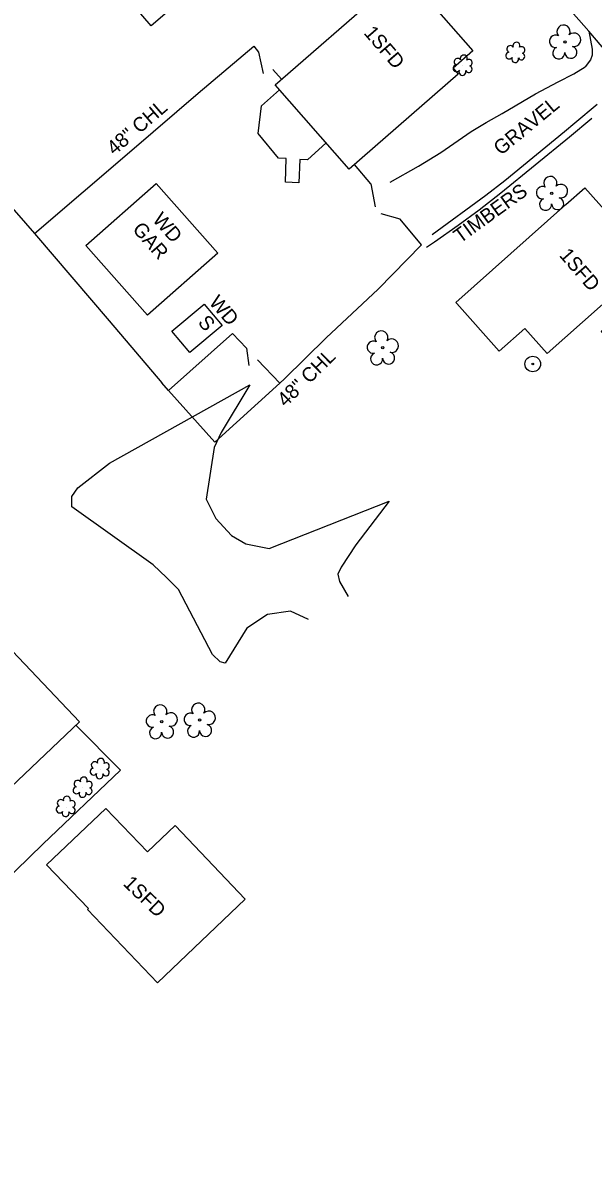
# Model space of a CAD drawing. Extents: x 1516784 to 1522736, y 634838 to 639369.
# Drawn here: x 1521347 to 1521506.8, y 637449.1 to 637769.2 of the extents above; entities that cross this region are included whole.
import ezdxf

# ---------------------------------------------------------------- set-up
doc = ezdxf.new("R2010")
doc.units = 0
for name, color, linetype in [('COGO Default Point Number', 7, 'Continuous'), ('Exist Building', 7, 'Continuous'), ('Exist Building Text', 7, 'Continuous'), ('Exist Hydro Jurisdictional Stream or Body of Water Mitigable', 7, 'Continuous'), ('Exist Other Culture Area Outline', 7, 'Continuous'), ('Exist Other Culture Fence Line', 7, 'Continuous'), ('Exist Other Culture Fence Line Text', 7, 'Continuous'), ('Exist Other Culture Gate', 7, 'Continuous'), ('Exist Other Culture Located Object CELL', 7, 'Continuous'), ('Exist Roads Soil Text', 7, 'Continuous'), ('Exist Vegetation Shrub CELL', 7, 'Continuous'), ('Exist Vegetation Tree CELL', 7, 'Continuous'), ('Exist Vegetation Woods Line', 7, 'Continuous'), ('Scratch_Level_5', 7, 'Continuous')]:
    doc.layers.add(name, color=color, linetype=linetype)

msp = doc.modelspace()

# ---------------------------------------------------------------- linework, layer by layer
at = {"layer": 'COGO Default Point Number'}
msp.add_lwpolyline([(1521519.04, 637750.68), (1521512.49, 637758.67), (1521505.6, 637766.84), (1521492.86, 637781.36)], dxfattribs=at)
at = {"layer": 'Exist Building'}
for points in [[(1521382.98, 637768.35), (1521355.37, 637800.41), (1521377.27, 637819.28), (1521377.68, 637818.81), (1521380.65, 637821.37), (1521407.45, 637790.26), (1521404.38, 637787.62), (1521404.79, 637787.14)], [(1521469.01, 637754.81), (1521438.43, 637728.09), (1521417.7, 637751.82), (1521448.42, 637778.66), (1521449.87, 637777), (1521455.26, 637781.7), (1521473.1, 637761.28), (1521467.57, 637756.46)], [(1521364.63, 637706.72), (1521384.33, 637724.11), (1521401.59, 637704.56), (1521381.88, 637687.17)], [(1521513.66, 637694), (1521493.88, 637676.42), (1521487.61, 637683.48), (1521480.42, 637677.08), (1521468.57, 637690.41), (1521468.28, 637690.74), (1521499.18, 637718.19), (1521504.47, 637722.89), (1521516.95, 637708.85), (1521512.11, 637704.55), (1521516.56, 637699.54), (1521521.06, 637703.55), (1521535.21, 637687.67), (1521518.09, 637672.42), (1521509.01, 637682.6), (1521517.27, 637689.96)], [(1521388.75, 637682.65), (1521397.84, 637690.26), (1521402.84, 637684.29), (1521393.75, 637676.69)], [(1521313.68, 637577.72), (1521337.17, 637600.1), (1521362.83, 637573.16), (1521337.71, 637549.24), (1521319.78, 637568.06), (1521321.4, 637569.6)], [(1521409.29, 637523.38), (1521384.73, 637499.96), (1521365.15, 637520.49), (1521365.39, 637520.72), (1521353.67, 637533.01), (1521370.28, 637548.85), (1521381.91, 637536.65), (1521389.63, 637544.01)]]:
    msp.add_lwpolyline(points, close=True, dxfattribs=at)
msp.add_lwpolyline([(1521460.12, 637706.24), (1521462.38, 637707.72), (1521468.98, 637712.45), (1521474.85, 637716.69), (1521480.92, 637721.53), (1521500.18, 637737.24), (1521506.41, 637742.44)], dxfattribs=at)
at = {"layer": 'Exist Hydro Jurisdictional Stream or Body of Water Mitigable'}
for points in [[(1521505.6, 637766.84), (1521506.56, 637761.8), (1521506.53, 637760.15), (1521506.03, 637758.76), (1521504.53, 637756.84)], [(1521449.89, 637724.52), (1521457.85, 637728.95), (1521464.11, 637732.84), (1521472.61, 637738.69), (1521476.85, 637741.24), (1521481.27, 637743.76), (1521490.59, 637749.22), (1521496.98, 637752.61), (1521501.37, 637754.87), (1521504.53, 637756.84)], [(1521461.7, 637709.78), (1521476.71, 637720.88), (1521482.07, 637724.94), (1521498.74, 637738.72), (1521501.67, 637741.17), (1521507.89, 637746.33)]]:
    msp.add_lwpolyline(points, dxfattribs=at)
at = {"layer": 'Exist Other Culture Area Outline'}
msp.add_line((1521426.74, 637730.73), (1521431.97, 637735.49), dxfattribs=at)
msp.add_lwpolyline([(1521426.74, 637730.73), (1521424.59, 637730.85), (1521424.36, 637724.32), (1521420.58, 637724.47), (1521420.8, 637731.16), (1521418.64, 637731.26), (1521412.95, 637738.12), (1521413.85, 637745.85), (1521418.92, 637750.42)], dxfattribs=at)
at = {"layer": 'Exist Other Culture Fence Line'}
for p, q in [((1521411.71, 637762.64), (1521413.06, 637760.97)), ((1521417.06, 637756.08), (1521419.46, 637753.35)), ((1521444.49, 637723.98), (1521439.94, 637729.41)), ((1521387.85, 637666.06), (1521405.78, 637682.04)), ((1521405.78, 637682.04), (1521409.67, 637677.88)), ((1521418.99, 637668.14), (1521412.78, 637674.61))]:
    msp.add_line(p, q, dxfattribs=at)
for points in [[(1521342.07, 637719.55), (1521350.3, 637710.05), (1521377.56, 637733.47), (1521396.16, 637749.41), (1521411.71, 637762.64)], [(1521420.29, 637669.32), (1521432.03, 637680.83), (1521446.6, 637694.47), (1521458.69, 637706.92), (1521452.76, 637714.11)], [(1521350.3, 637710.05), (1521371.19, 637685.57), (1521385.98, 637668.16)], [(1521387.85, 637666.06), (1521385.98, 637668.16)], [(1521418.99, 637668.14), (1521400.82, 637651.53), (1521387.85, 637666.06)], [(1521420.29, 637669.32), (1521418.99, 637668.14)], [(1521295.22, 637545.65), (1521301.46, 637538.3), (1521300.37, 637537.23), (1521324, 637511.01), (1521345.07, 637531.4), (1521352.58, 637538.81), (1521374.33, 637559.57), (1521361.82, 637572.2)]]:
    msp.add_lwpolyline(points, dxfattribs=at)
at = {"layer": 'Exist Other Culture Gate'}
for p, q in [((1521413.06, 637760.97), (1521414.31, 637754.99)), ((1521444.49, 637723.98), (1521445.71, 637717.61)), ((1521452.76, 637714.11), (1521447.43, 637715.62)), ((1521409.67, 637677.88), (1521410.36, 637673.08))]:
    msp.add_line(p, q, dxfattribs=at)
at = {"layer": 'Exist Other Culture Located Object CELL'}
for radius in [2.18, 0.24]:
    msp.add_circle((1521489.86, 637673.49), radius, dxfattribs=at)
at = {"layer": 'Exist Vegetation Shrub CELL'}
for p, q in [((1521485.06, 637760.69), (1521485.06, 637760.69)), ((1521470.3, 637757.1), (1521470.3, 637757.1)), ((1521368.62, 637559.83), (1521368.62, 637559.83)), ((1521363.83, 637554.61), (1521363.83, 637554.61)), ((1521359.09, 637549.23), (1521359.09, 637549.23))]:
    msp.add_line(p, q, dxfattribs=at)
for centre, radius, start, end in [((1521485.29, 637762.73), 0.99, 334.8391, 200.4717), ((1521470.53, 637759.15), 0.99, 334.8391, 200.4717), ((1521483.26, 637759.99), 0.955, 95.1099, 327.9534), ((1521483.58, 637761.82), 0.968, 35.8908, 245.4216), ((1521486.7, 637759.76), 0.937, 204.9913, 73.4601), ((1521486.73, 637761.56), 0.929, 284.4567, 126.0861), ((1521468.5, 637756.4), 0.955, 95.1099, 327.9534), ((1521468.82, 637758.23), 0.968, 35.8908, 245.4216), ((1521471.94, 637756.18), 0.937, 204.9913, 73.4601), ((1521471.97, 637757.97), 0.929, 284.4567, 126.0861), ((1521484.93, 637759.01), 0.984, 151.2797, 21.387), ((1521470.17, 637755.42), 0.984, 151.2797, 21.387), ((1521367.14, 637560.95), 0.968, 35.8908, 245.4216), ((1521368.85, 637561.87), 0.99, 334.8391, 200.4717), ((1521370.3, 637560.69), 0.929, 284.4567, 126.0861), ((1521366.82, 637559.12), 0.955, 95.1099, 327.9534), ((1521368.5, 637558.14), 0.984, 151.2797, 21.387), ((1521370.26, 637558.9), 0.937, 204.9913, 73.4601), ((1521362.03, 637553.91), 0.955, 95.1099, 327.9534), ((1521362.35, 637555.74), 0.968, 35.8908, 245.4216), ((1521364.06, 637556.65), 0.99, 334.8391, 200.4717), ((1521365.51, 637555.48), 0.929, 284.4567, 126.0861), ((1521359.32, 637551.27), 0.99, 334.8391, 200.4717), ((1521363.71, 637552.93), 0.984, 151.2797, 21.387), ((1521365.47, 637553.69), 0.937, 204.9913, 73.4601), ((1521357.29, 637548.52), 0.955, 95.1099, 327.9534), ((1521357.61, 637550.35), 0.968, 35.8908, 245.4216), ((1521360.73, 637548.3), 0.937, 204.9913, 73.4601), ((1521360.76, 637550.09), 0.929, 284.4567, 126.0861), ((1521358.96, 637547.54), 0.984, 151.2797, 21.387)]:
    msp.add_arc(centre, radius, start, end, dxfattribs=at)
at = {"layer": 'Exist Vegetation Tree CELL'}
for p, q in [((1521498.86, 637763.83), (1521498.86, 637763.83)), ((1521495.19, 637721.38), (1521495.19, 637721.38)), ((1521447.82, 637678.03), (1521447.82, 637678.03)), ((1521385.9, 637573.18), (1521385.9, 637573.18)), ((1521396.51, 637573.64), (1521396.51, 637573.64))]:
    msp.add_line(p, q, dxfattribs=at)
for centre in [(1521498.86, 637763.83), (1521495.19, 637721.38), (1521447.82, 637678.03), (1521385.9, 637573.18), (1521396.51, 637573.64)]:
    msp.add_circle(centre, 0.326, dxfattribs=at)
for centre, radius, start, end in [((1521498.48, 637766.71), 1.86, 330.1651, 219.7134), ((1521501.41, 637764.42), 1.9, 257.1011, 134.1999), ((1521496.26, 637763.99), 1.73, 62.6636, 279.3457), ((1521497.16, 637760.71), 1.69, 111.5671, 6.231), ((1521500.54, 637760.93), 1.7, 181.2822, 74.56), ((1521494.8, 637724.25), 1.86, 330.1651, 219.7134), ((1521492.58, 637721.53), 1.73, 62.6636, 279.3457), ((1521497.73, 637721.96), 1.9, 257.1011, 134.1999), ((1521493.48, 637718.26), 1.69, 111.5671, 6.231), ((1521496.86, 637718.48), 1.7, 181.2822, 74.56), ((1521445.21, 637678.19), 1.73, 62.6636, 279.3457), ((1521447.43, 637680.91), 1.86, 330.1651, 219.7134), ((1521450.36, 637678.62), 1.9, 257.1011, 134.1999), ((1521446.11, 637674.91), 1.69, 111.5671, 6.231), ((1521449.49, 637675.13), 1.7, 181.2822, 74.56), ((1521385.51, 637576.05), 1.86, 330.1651, 219.7134), ((1521396.13, 637576.52), 1.86, 330.1651, 219.7134), ((1521383.29, 637573.33), 1.73, 62.6636, 279.3457), ((1521388.44, 637573.77), 1.9, 257.1011, 134.1999), ((1521393.91, 637573.8), 1.73, 62.6636, 279.3457), ((1521399.06, 637574.23), 1.9, 257.1011, 134.1999), ((1521384.19, 637570.06), 1.69, 111.5671, 6.231), ((1521387.57, 637570.28), 1.7, 181.2822, 74.56), ((1521394.81, 637570.52), 1.69, 111.5671, 6.231), ((1521398.19, 637570.74), 1.7, 181.2822, 74.56)]:
    msp.add_arc(centre, radius, start, end, dxfattribs=at)
at = {"layer": 'Exist Vegetation Woods Line'}
for points in [[(1521427.05, 637601.83), (1521422.02, 637604.18), (1521415.57, 637603.23), (1521409.73, 637599.42), (1521403.68, 637589.59), (1521402.31, 637589.96), (1521400.17, 637592.05), (1521390.58, 637610.22), (1521387.25, 637613.63), (1521383.5, 637617.15), (1521360.73, 637633.39), (1521360.76, 637636.36), (1521362.45, 637638.75), (1521371.29, 637645.63), (1521410.58, 637667.65)], [(1521410.58, 637667.65), (1521402.58, 637654.26), (1521400.61, 637650.03), (1521398.33, 637635.61), (1521401.05, 637630.19), (1521405.5, 637625.41), (1521409.48, 637623), (1521415.99, 637621.71), (1521449.64, 637635.02), (1521440.25, 637622.81), (1521436.15, 637616.52), (1521435.23, 637614.55), (1521435.68, 637612.45), (1521438.14, 637608.23)]]:
    msp.add_lwpolyline(points, dxfattribs=at)

# ---------------------------------------------------------------- texts
at = {"layer": 'Exist Building Text'}
for s, rotation, p in [('1SFD', 310.885, (1521442.34, 637766.22)), ('TIMBERS', 35.9427, (1521469.51, 637707.2)), ('WD', 311.2888, (1521383.12, 637713.82)), ('GAR', 311.2888, (1521377.49, 637711.14)), ('1SFD', 310.885, (1521497.1, 637703.87)), ('WD', 311.2888, (1521398.94, 637690.59)), ('S', 311.2888, (1521395.84, 637685.02)), ('1SFD', 315.885, (1521374.87, 637527.48))]:
    msp.add_text(s, height=4, rotation=rotation, dxfattribs=at).set_placement(p)
at = {"layer": 'Exist Other Culture Fence Line Text'}
for rotation, p in [(40.6076, (1521372.64, 637731.88)), (44.4194, (1521420.62, 637661.25))]:
    msp.add_text('48" CHL', height=4, rotation=rotation, dxfattribs=at).set_placement(p)
at = {"layer": 'Exist Roads Soil Text'}
msp.add_text('GRAVEL', height=4, rotation=39.5816, dxfattribs=at).set_placement((1521480.95, 637731.84))
at = {"layer": 'Scratch_Level_5'}
msp.add_text('COLUMN LOCATION', height=500, rotation=335.0373, dxfattribs=at).set_placement((1516680.97, 637558.94))

doc.saveas('drawing.dxf')
